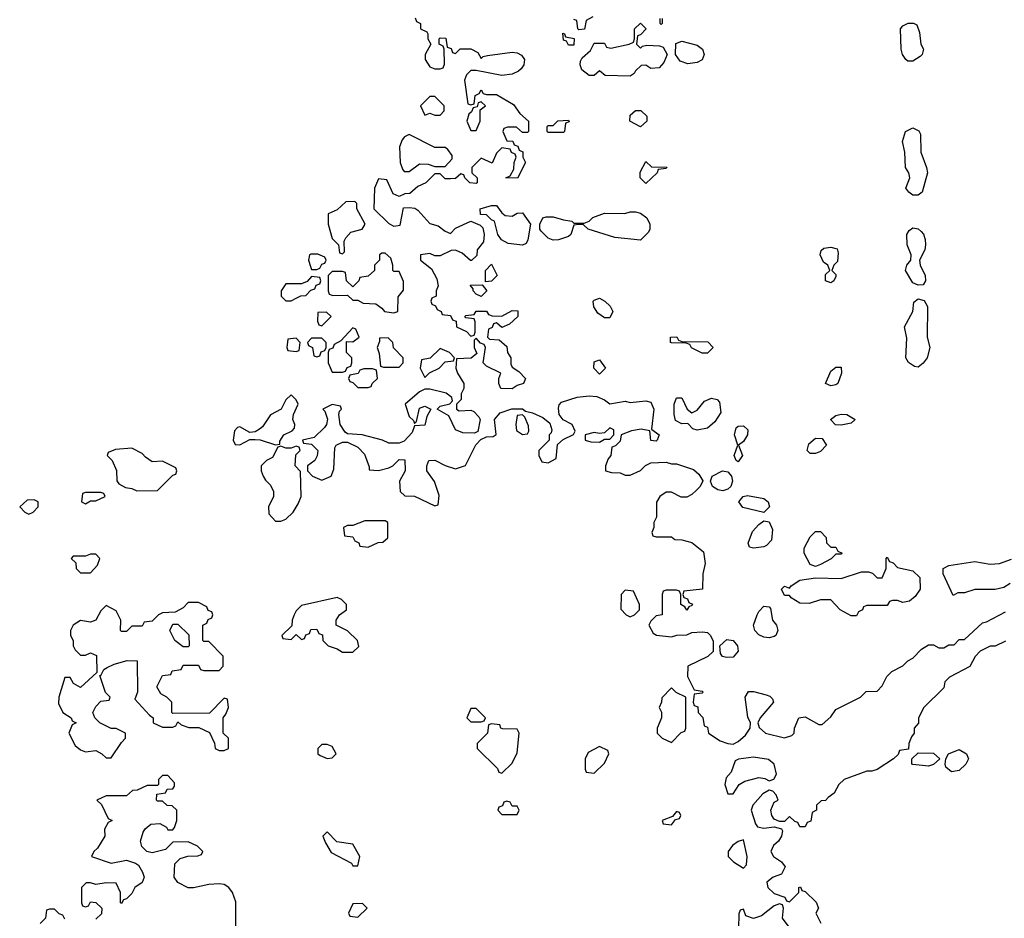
# Model space of a CAD drawing. Header units: inches. Extents: x 2769379 to 2883802, y 684208 to 828654.
# Tile 282 of 298: x 2841294 to 2845125, y 812770 to 816265. Entities that reach past the tile are written whole.
import ezdxf

# ---------------------------------------------------------------- set-up
doc = ezdxf.new("R2010")
doc.units = ezdxf.units.IN
doc.header["$MEASUREMENT"] = 0
doc.layers.add('C8841', color=7, linetype='Continuous')

msp = doc.modelspace()

# ---------------------------------------------------------------- linework, layer by layer
at = {"layer": 'C8841', "color": 2, "elevation": 2}
for points in [[(2842832.7, 816272.7), (2842838, 816258), (2842854, 816250), (2842854, 816230), (2842878, 816218), (2842882, 816210), (2842882, 816190), (2842894, 816170), (2842872, 816130), (2842872, 816110), (2842890, 816082), (2842910, 816074), (2842930, 816074), (2842942, 816078), (2842947.3, 816092.7), (2842946, 816150), (2842942, 816162), (2842926, 816170), (2842926, 816190), (2842930, 816194), (2842952.7, 816192.7), (2842958, 816158), (2842972.7, 816152.7), (2842978, 816138), (2842990, 816134), (2843008, 816152), (2843050, 816152), (2843076.9, 816136.9), (2843090, 816114), (2843098, 816122), (2843114, 816126), (2843210, 816138.8), (2843230, 816136), (2843247.1, 816127.1), (2843258, 816110), (2843256, 816090), (2843245.5, 816074.5), (2843235.5, 816064.5), (2843210, 816052.7), (2843170, 816048), (2843070, 816068), (2843050, 816068), (2843032, 816050), (2843024.7, 816030), (2843038, 815938), (2843050, 815934), (2843062, 815938), (2843066, 815970), (2843082, 815978), (2843090, 815992), (2843098, 815978), (2843110, 815974), (2843150, 815974), (2843215.3, 815935.3), (2843239.6, 815899.6), (2843274, 815870), (2843274, 815830), (2843270, 815826), (2843250, 815826), (2843227.3, 815847.3), (2843192.7, 815847.3), (2843178, 815842), (2843174, 815830), (2843190, 815794), (2843212.7, 815792.7), (2843218, 815778), (2843232.7, 815772.7), (2843238, 815758), (2843251.6, 815751.6), (2843252, 815730), (2843262, 815710), (2843231.3, 815648.7), (2843186, 815650), (2843202, 815658), (2843216.4, 815683.6), (2843218, 815710), (2843226, 815730), (2843222, 815742), (2843208, 815748), (2843202, 815762), (2843170, 815766), (2843150, 815746), (2843132.7, 815707.3), (2843090, 815726), (2843054, 815690), (2843054, 815670), (2843074, 815650), (2843074, 815630), (2843070, 815628), (2843046, 815630), (2843026, 815650), (2843022, 815662), (2843010, 815666), (2842990, 815648), (2842970, 815646), (2842950, 815646), (2842930, 815666), (2842910, 815666), (2842874, 815630), (2842843.6, 815616.4), (2842811.6, 815588.4), (2842792.7, 815587.3), (2842770, 815578), (2842747.3, 815587.3), (2842722, 815642), (2842690, 815646), (2842674, 815610), (2842672, 815530), (2842730, 815472), (2842750, 815462), (2842774.6, 815465.4), (2842787.3, 815532.7), (2842810, 815534), (2842831.6, 815531.6), (2842843.6, 815523.6), (2842890, 815472), (2842922.8, 815462.8), (2842950, 815442), (2842970, 815434), (2842990, 815454), (2843050, 815482), (2843086, 815466), (2843096, 815456), (2843101, 815430), (2843098.8, 815401.2), (2843074, 815370), (2843072.7, 815347.3), (2843051.6, 815328.4), (2843048.4, 815328.4), (2843016.4, 815356.4), (2842990, 815368), (2842972.7, 815367.3), (2842930, 815346), (2842910, 815346), (2842890, 815355.3), (2842854, 815350), (2842854, 815330), (2842896, 815296), (2842916.9, 815256.9), (2842922, 815230), (2842914, 815210), (2842914, 815190), (2842898, 815182), (2842894, 815170), (2842898, 815158), (2842912, 815152), (2842918, 815138), (2842934, 815130), (2842938, 815118), (2842970, 815114), (2842978, 815098), (2842992.7, 815092.7), (2842994, 815070), (2843032.7, 815052.7), (2843050, 815034), (2843062, 815038), (2843066, 815050), (2843066, 815090), (2843062, 815102), (2843030, 815106), (2843026, 815110), (2843030, 815114), (2843062, 815118), (2843070, 815132), (2843110, 815132), (2843118, 815118), (2843132.7, 815112.7), (2843170, 815112), (2843210, 815134), (2843232.7, 815132.7), (2843232, 815110), (2843199.6, 815080.4), (2843170, 815068), (2843150, 815086), (2843138, 815082), (2843132, 815068), (2843118, 815062), (2843114, 815030), (2843122, 815022), (2843159.6, 815019.6), (2843190, 814994), (2843192, 814970), (2843204.7, 814950), (2843204.7, 814924.7), (2843210, 814914), (2843236.9, 814896.9), (2843262, 814870), (2843254, 814850), (2843230, 814842), (2843210, 814828.7), (2843166, 814830), (2843158, 814850), (2843158, 814870), (2843166, 814890), (2843110, 814918), (2843098, 814930), (2843106, 814990), (2843102, 815002), (2843087.3, 815007.3), (2843070, 815026), (2843062, 815018), (2843062, 814990), (2843072.7, 814967.3), (2843051.3, 814948.7), (2842994, 814946), (2842991.3, 814910), (2842998, 814890), (2843022, 814850), (2843022, 814830), (2843012, 814810), (2843011.6, 814788.4), (2842994, 814770), (2842994, 814750), (2843003.6, 814743.6), (2843050, 814746), (2843061, 814741), (2843081, 814721), (2843086, 814710), (2843076.9, 814663.1), (2843063.6, 814656.4), (2843018.6, 814658.6), (2842989.4, 814669.4), (2842964, 814724), (2842918, 814750), (2842930, 814762), (2842968.4, 814771.6), (2842978, 814782), (2842975.3, 814795.3), (2842952.9, 814812.9), (2842890, 814828), (2842870, 814828), (2842850, 814818), (2842794, 814770), (2842810, 814722), (2842826, 814706), (2842830, 814694), (2842838, 814702), (2842850, 814754), (2842870, 814762), (2842894, 814750), (2842878.8, 814721.2), (2842870, 814688), (2842830, 814686), (2842821, 814659), (2842790, 814626), (2842770, 814618), (2842730, 814618), (2842706, 814630), (2842626, 814650), (2842570, 814654), (2842560.2, 814660.2), (2842541.2, 814690), (2842535.3, 814730), (2842538, 814742), (2842546, 814750), (2842542, 814762), (2842510, 814768), (2842474, 814750), (2842482, 814742), (2842491.3, 814711.3), (2842487.3, 814690), (2842480.5, 814679.5), (2842439.8, 814640.2), (2842394, 814630), (2842398, 814618), (2842430, 814614), (2842454, 814590), (2842451.6, 814568.4), (2842442, 814550), (2842414, 814530), (2842414, 814510), (2842434, 814490), (2842470, 814474), (2842506, 814490), (2842516.4, 814516.4), (2842520.4, 814599.6), (2842526, 814610), (2842550, 814622), (2842570, 814622), (2842610, 814602), (2842635.3, 814575.3), (2842654, 814526), (2842654, 814514), (2842690, 814512), (2842730, 814522), (2842746, 814530), (2842770, 814554), (2842792.7, 814552.7), (2842794, 814510), (2842772, 814470), (2842774, 814430), (2842792.7, 814412.7), (2842830, 814412), (2842910, 814374), (2842922, 814378), (2842926, 814414), (2842908.7, 814468.7), (2842878, 814510), (2842878, 814530), (2842886, 814550), (2842910, 814551.3), (2842950, 814531.3), (2842990, 814518), (2843028.4, 814531.6), (2843069.1, 814610.9), (2843088, 814632), (2843110, 814642), (2843136.4, 814643.6), (2843148, 814652), (2843142, 814710), (2843164, 814736), (2843208.9, 814751.1), (2843250, 814751), (2843262, 814742), (2843290, 814736), (2843330, 814717.3), (2843356.3, 814696.3), (2843364.7, 814670), (2843362, 814658), (2843354, 814650), (2843354, 814630), (2843314, 814590), (2843314, 814570), (2843325.4, 814545.4), (2843350, 814542), (2843382, 814558), (2843387.3, 814612.7), (2843408.4, 814631.6), (2843448.7, 814651.3), (2843455.3, 814664.7), (2843444, 814690), (2843409.3, 814709.3), (2843392.7, 814730), (2843390, 814754), (2843392.9, 814767.1), (2843402.7, 814777.3), (2843463.1, 814796.9), (2843510, 814802), (2843539.6, 814799.6), (2843570, 814786), (2843590, 814771.3), (2843650, 814781), (2843670, 814776), (2843730, 814782.8), (2843750, 814778), (2843762, 814750), (2843752.7, 814672.7), (2843782, 814650), (2843774, 814630), (2843770, 814626), (2843750, 814628), (2843746, 814666), (2843712, 814672), (2843674.4, 814665.6), (2843634, 814650), (2843630, 814626), (2843612.7, 814607.3), (2843598, 814602), (2843594, 814570), (2843583.6, 814556.4), (2843574, 814530), (2843574, 814510), (2843596.4, 814503.6), (2843630, 814502), (2843650, 814494), (2843670, 814494), (2843710, 814512), (2843729.1, 814530.9), (2843750, 814542), (2843810, 814544.7), (2843830, 814538), (2843850, 814538), (2843915.3, 814515.3), (2843936.9, 814496.9), (2843951.6, 814471.6), (2843942, 814450), (2843926.4, 814433.6), (2843910, 814418), (2843890, 814408), (2843868.4, 814408.4), (2843830, 814428), (2843810, 814428), (2843784.7, 814410), (2843771.6, 814388.4), (2843772, 814330), (2843762, 814310), (2843762, 814290), (2843754, 814270), (2843758, 814258), (2843770, 814254), (2843830, 814254), (2843843.6, 814243.6), (2843870, 814242), (2843910, 814231.3), (2843954.8, 814194.8), (2843961, 814150), (2843952, 814110), (2843951.3, 814050), (2843878, 814042), (2843874, 814030), (2843878, 814018), (2843892.7, 814012.7), (2843898, 813998), (2843912, 813992), (2843910, 813986), (2843898, 813982), (2843890, 813968), (2843882, 813982), (2843866, 813990), (2843866, 814030), (2843862, 814042), (2843850, 814046), (2843810, 814046), (2843798, 814042), (2843794, 814030), (2843794, 813950), (2843770, 813946), (2843750, 813926), (2843742, 813910), (2843759.6, 813879.6), (2843771.6, 813871.6), (2843830, 813864.7), (2843851.6, 813871.6), (2843890, 813872), (2843910, 813882), (2843950, 813884.7), (2843970, 813882), (2843982, 813870), (2843992.7, 813847.3), (2843992.7, 813807.3), (2843971.6, 813788.4), (2843894, 813750), (2843892, 813710), (2843918, 813658), (2843950, 813654), (2843954, 813650), (2843950, 813646), (2843918, 813642), (2843914, 813610), (2843918, 813598), (2843932.7, 813592.7), (2843934, 813570), (2843951.6, 813551.6), (2843958, 813518), (2843970, 813514), (2843974, 813490), (2844019.8, 813459.8), (2844050, 813450.4), (2844070, 813446.8), (2844090, 813457), (2844118.1, 813481.9), (2844137, 813510), (2844138, 813530), (2844127.9, 813552.1), (2844117, 813630), (2844130, 813652.4), (2844150, 813652.2), (2844199, 813639), (2844213.4, 813633.4), (2844223.5, 813623.5), (2844227.3, 813610), (2844175.3, 813550), (2844166.8, 813530), (2844172, 813512), (2844196, 813490), (2844270, 813471.3), (2844299, 813481), (2844308, 813490), (2844308.7, 813510), (2844326, 813550), (2844350, 813554), (2844403.6, 813523.6), (2844416.4, 813523.6), (2844450, 813554), (2844470, 813582), (2844566, 813630), (2844588.4, 813651.6), (2844630, 813654), (2844650, 813674), (2844668, 813710), (2844688, 813730), (2844730, 813752), (2844750, 813772), (2844770, 813782), (2844803.1, 813816.9), (2844830, 813834), (2844850, 813834), (2844870, 813822), (2844890, 813822), (2844910, 813834), (2844930, 813834), (2844950, 813854), (2844970, 813854), (2845040.4, 813919.6), (2845056.4, 813923.6), (2845130, 813962)], [(2843523.6, 816276.4), (2843498, 816262), (2843492, 816228), (2843470, 816226), (2843466, 816230), (2843462, 816262), (2843450, 816266)], [(2843794, 816270), (2843794, 816250), (2843790, 816246), (2843786, 816250), (2843786, 816270)], [(2845147.9, 814072.1), (2845124, 814056), (2845090, 814049), (2845011.1, 814048.9), (2844970, 814035.3), (2844944.7, 814035.3), (2844926, 814026), (2844888, 814110), (2844888, 814130), (2844910, 814142), (2845010, 814158), (2845070, 814147.3), (2845106, 814150), (2845153.6, 814166.4)], [(2845130, 813848), (2845090, 813828), (2845070, 813828), (2845031.6, 813808.4), (2845011.6, 813788.4), (2844991.3, 813748.7), (2844911.6, 813708.4), (2844894, 813690), (2844890, 813666), (2844812, 813590), (2844792, 813550), (2844791.6, 813528.4), (2844774, 813510), (2844774, 813490), (2844763.6, 813476.4), (2844754, 813450), (2844752.7, 813427.3), (2844718, 813422), (2844712.7, 813407.3), (2844694, 813390), (2844630.7, 813349.3), (2844610, 813342), (2844590, 813342), (2844502, 813310), (2844482, 813290), (2844463.6, 813256.4), (2844439.6, 813240.4), (2844430, 813228), (2844412.7, 813227.3), (2844394, 813210), (2844394, 813190), (2844378, 813182), (2844372.7, 813147.3), (2844358, 813142), (2844350, 813126), (2844330, 813126), (2844322, 813142), (2844310, 813146), (2844290, 813166), (2844270, 813146), (2844250, 813146), (2844230, 813155.3), (2844221.2, 813170), (2844217.2, 813190), (2844230, 813222), (2844246, 813230), (2844238, 813250), (2844224, 813264), (2844210, 813269), (2844185.5, 813254.5), (2844146.8, 813210), (2844140.7, 813190), (2844157.3, 813137.3), (2844165.5, 813125.5), (2844190, 813120.5), (2844230, 813126), (2844258, 813118), (2844262, 813110), (2844258, 813090), (2844246.8, 813070), (2844227.2, 813052.8), (2844216.3, 813030), (2844226.8, 813010), (2844258, 812990), (2844272, 812970), (2844258, 812942), (2844226, 812930), (2844200.7, 812910), (2844204.9, 812890), (2844230, 812866), (2844271.6, 812851.6), (2844278, 812838), (2844290, 812834), (2844326, 812870), (2844326, 812890), (2844332.7, 812892.7), (2844338, 812878), (2844350, 812874), (2844392.7, 812832.7), (2844402, 812810), (2844392, 812790), (2844411.6, 812751.6)], [(2842135.3, 812735.3), (2842134.6, 812834.6), (2842122, 812870), (2842108, 812890), (2842090, 812902), (2842070, 812904), (2842030, 812902), (2841970, 812888), (2841950, 812888), (2841908.9, 812908.9), (2841895.3, 812930), (2841898, 812982), (2841918, 813002), (2841948, 813012), (2841987.3, 813012.7), (2842002, 813018), (2842006, 813030), (2841986, 813050), (2841950, 813068), (2841890, 813066), (2841862, 813038), (2841810, 813025.2), (2841789.2, 813029.2), (2841769, 813049), (2841764, 813070), (2841774.5, 813105.5), (2841782, 813118), (2841803.7, 813136.3), (2841838.8, 813138.8), (2841864.7, 813124.7), (2841870, 813114), (2841890, 813114), (2841896.4, 813123.6), (2841906, 813150), (2841906, 813190), (2841887.3, 813207.3), (2841868.4, 813208.4), (2841850, 813226), (2841830, 813226), (2841826, 813230), (2841827.3, 813252.7), (2841862, 813258), (2841867.3, 813272.7), (2841890, 813274), (2841896.4, 813283.6), (2841896.4, 813296.4), (2841870, 813326), (2841850, 813326), (2841834, 813310), (2841834, 813290), (2841830, 813286), (2841790, 813286), (2841751.6, 813268.4), (2841732.7, 813267.3), (2841710, 813246), (2841630, 813246), (2841594, 813230), (2841612.7, 813212.7), (2841638, 813158), (2841654, 813150), (2841638, 813142), (2841623.6, 813116.4), (2841624.7, 813090), (2841596.8, 813043.2), (2841582, 813030), (2841574, 813010), (2841650, 812984.7), (2841710, 812996), (2841744.5, 812984.5), (2841756.3, 812976.3), (2841771.3, 812950), (2841778, 812930), (2841771.1, 812908.9), (2841742, 812890), (2841730, 812866), (2841710, 812846), (2841698, 812842), (2841690, 812828), (2841686, 812830), (2841686, 812870), (2841670, 812906), (2841630, 812908), (2841590, 812902), (2841570, 812908), (2841552.7, 812907.3), (2841534, 812890), (2841534, 812830), (2841538, 812818), (2841550, 812814), (2841562, 812818), (2841570, 812834), (2841590, 812832), (2841614, 812810), (2841612.7, 812787.3), (2841590, 812766)], [(2844308, 812710), (2844262, 812770), (2844266, 812810), (2844262, 812822), (2844250, 812826), (2844230, 812819), (2844179.9, 812780.1), (2844150, 812769), (2844120.2, 812780.2), (2844110, 812806), (2844098, 812802), (2844092.7, 812787.3), (2844091, 812730)], [(2841470, 812766), (2841462, 812782), (2841447.3, 812787.3), (2841430, 812806), (2841410, 812806), (2841398, 812802), (2841394, 812770), (2841374, 812750)]]:
    msp.add_lwpolyline(points, dxfattribs=at)
for points in [[(2843710, 816154), (2843718, 816162), (2843734, 816166), (2843783.5, 816163.5), (2843798, 816158), (2843814, 816130), (2843801, 816099), (2843782, 816078), (2843750, 816075.3), (2843730, 816088), (2843712.7, 816087.3), (2843690, 816066), (2843684.7, 816055.3), (2843670, 816046), (2843571.6, 816048.4), (2843550, 816066), (2843530, 816048), (2843510, 816048), (2843482, 816070), (2843475.3, 816090), (2843476.4, 816103.6), (2843483.1, 816116.9), (2843515.3, 816144.7), (2843530, 816174), (2843570, 816174), (2843578, 816158), (2843594, 816154), (2843666, 816170), (2843682, 816178), (2843686, 816190), (2843686, 816230), (2843710, 816252), (2843732, 816230), (2843710, 816206), (2843698, 816202), (2843694, 816170)], [(2844750, 816104), (2844742, 816110), (2844728.7, 816130), (2844724, 816150), (2844721.2, 816230), (2844730, 816241), (2844751.6, 816251.6), (2844772, 816252), (2844785.4, 816245.4), (2844795.3, 816215.3), (2844801, 816170), (2844811, 816150), (2844806, 816130), (2844798.5, 816121.5), (2844770, 816104)], [(2843430, 816166), (2843422, 816182), (2843410, 816186), (2843408, 816212), (2843414, 816210), (2843418, 816198), (2843452, 816192), (2843450, 816166)], [(2843894, 816094), (2843864, 816104), (2843846, 816130), (2843847.3, 816172.7), (2843870, 816182), (2843930, 816166), (2843951.3, 816150), (2843958, 816130), (2843950, 816109), (2843930, 816099)], [(2842910, 815966), (2842890, 815966), (2842854, 815930), (2842870, 815894), (2842890, 815902), (2842910, 815894), (2842930, 815894), (2842946, 815910), (2842946, 815930)], [(2843090, 815946), (2843078, 815942), (2843074, 815926), (2843058, 815922), (2843052.7, 815907.3), (2843042, 815898), (2843034, 815870), (2843050, 815834), (2843070, 815834), (2843086, 815870), (2843086, 815914), (2843106, 815930)], [(2843710, 815848), (2843668, 815870), (2843670, 815894), (2843690, 815912), (2843711.6, 815911.6), (2843734, 815890), (2843734, 815870)], [(2843350, 815826), (2843346, 815830), (2843346, 815850), (2843350, 815854), (2843370, 815854), (2843388.4, 815871.6), (2843430, 815874), (2843432.7, 815867.3), (2843418, 815862), (2843414, 815830), (2843410, 815826)], [(2842810, 815818), (2842791.1, 815808.9), (2842782, 815798), (2842772, 815770), (2842774, 815710), (2842783.6, 815683.6), (2842790, 815674), (2842810, 815674), (2842850, 815704.7), (2842883.6, 815703.6), (2842910, 815694), (2842950, 815694), (2842976.4, 815723.6), (2842976.4, 815736.4), (2842960.4, 815760.4), (2842950, 815768), (2842910, 815768)], [(2844770, 815582), (2844753.6, 815593.6), (2844742, 815610), (2844757.2, 815650), (2844753.2, 815670), (2844740.9, 815690), (2844738, 815750), (2844729.3, 815790.7), (2844741.2, 815830), (2844770, 815844), (2844792.7, 815832.7), (2844799.3, 815819.3), (2844800.5, 815750), (2844822.8, 815690), (2844826, 815670), (2844806, 815594), (2844790, 815582)], [(2843730, 815628), (2843708, 815650), (2843708.4, 815671.6), (2843730, 815714), (2843752.7, 815692.7), (2843812, 815692), (2843810, 815686), (2843778, 815682), (2843774, 815670)], [(2842598, 815558), (2842563.6, 815556.4), (2842530, 815526), (2842494, 815510), (2842494, 815470), (2842510, 815414), (2842534, 815390), (2842538, 815358), (2842550, 815354), (2842558, 815362), (2842556.4, 815403.6), (2842563.1, 815416.9), (2842582, 815438), (2842626, 815450), (2842638, 815470), (2842606, 815530), (2842606, 815550)], [(2843210, 815501), (2843230, 815512), (2843250, 815514), (2843282, 815470), (2843271.3, 815408.7), (2843265.4, 815394.6), (2843250, 815388), (2843195.1, 815395.1), (2843169.1, 815409.1), (2843154, 815430), (2843142, 815482), (2843130, 815486), (2843110, 815506), (2843087.3, 815507.3), (2843086, 815530), (2843130, 815542), (2843150, 815542), (2843170, 815514), (2843183.6, 815503.6)], [(2843710, 815408), (2843610, 815418), (2843506, 815450), (2843487.3, 815467.3), (2843470, 815468), (2843450, 815466), (2843438, 815430), (2843430, 815422), (2843390, 815408.7), (2843370, 815408), (2843350, 815415.3), (2843323.1, 815443.1), (2843318, 815450), (2843318, 815470), (2843330, 815494), (2843342, 815498), (2843370, 815498), (2843410, 815486), (2843442, 815482), (2843450, 815474), (2843490, 815474), (2843510, 815482), (2843524, 815496), (2843570, 815512), (2843648.4, 815511.6), (2843670, 815518), (2843690, 815518), (2843710, 815512), (2843734.4, 815494.4), (2843746, 815470), (2843746, 815450), (2843741, 815439)], [(2844790, 815232.3), (2844770, 815241.2), (2844740.9, 815290), (2844746, 815310), (2844761.2, 815330), (2844762.7, 815350), (2844747, 815390), (2844746, 815430), (2844755.1, 815444.9), (2844770, 815456), (2844790, 815451.3), (2844801.6, 815441.6), (2844810.4, 815430.4), (2844817.1, 815410), (2844819.3, 815390), (2844815.5, 815370), (2844794.8, 815330), (2844797.3, 815310), (2844818, 815270), (2844819.1, 815250), (2844810, 815234)], [(2842453.6, 815353.6), (2842426.8, 815353.2), (2842422, 815350), (2842418, 815330), (2842425.4, 815305.4), (2842430, 815294), (2842450, 815294), (2842462, 815298), (2842470, 815314), (2842482, 815318), (2842486, 815330), (2842482, 815342)], [(2842716.4, 815356.4), (2842703.6, 815356.4), (2842694, 815350), (2842694, 815330), (2842674, 815310), (2842674, 815290), (2842650, 815268), (2842618, 815262), (2842614, 815250), (2842590, 815226), (2842566, 815250), (2842562, 815282), (2842550, 815286), (2842510, 815286), (2842494, 815270), (2842494, 815210), (2842498, 815198), (2842512.7, 815192.7), (2842570, 815194), (2842590, 815174), (2842610, 815174), (2842630, 815162), (2842679.6, 815159.6), (2842703.6, 815143.6), (2842714, 815130), (2842750, 815124.7), (2842766, 815130), (2842767.3, 815187.3), (2842787.3, 815212.7), (2842787.3, 815247.3), (2842770, 815286), (2842750, 815286), (2842746, 815290), (2842746, 815310), (2842738, 815338)], [(2844450, 815242), (2844429, 815250), (2844430, 815274), (2844446, 815290), (2844438, 815310), (2844421.5, 815321.5), (2844408.7, 815350), (2844413.2, 815366.8), (2844423.7, 815376.3), (2844450, 815380.7), (2844474.4, 815374.4), (2844478.8, 815358.8), (2844475.9, 815324.1), (2844462, 815310), (2844454, 815290), (2844470, 815274), (2844470, 815266), (2844462, 815250)], [(2843106, 815246), (2843106, 815290), (2843130, 815314), (2843152, 815270), (2843130, 815248)], [(2842430, 815266), (2842412.7, 815247.3), (2842390, 815238), (2842330, 815238), (2842312, 815210), (2842312, 815190), (2842330, 815172), (2842350, 815172), (2842370, 815182), (2842388.4, 815191.6), (2842407.3, 815192.7), (2842427.3, 815212.7), (2842442, 815218), (2842447.3, 815232.7), (2842462, 815238), (2842466, 815250), (2842462, 815262)], [(2843090, 815188), (2843070, 815198), (2843058, 815210), (2843058, 815218), (2843047.3, 815232.7), (2843094, 815234), (2843112, 815210)], [(2843570, 815106), (2843543.1, 815123.1), (2843528.4, 815148.4), (2843526, 815170), (2843530, 815174), (2843550, 815182), (2843570.9, 815170.9), (2843591.1, 815151.1), (2843602, 815130), (2843590, 815106)], [(2844790, 814913.2), (2844776.5, 814916.5), (2844752.3, 814932.3), (2844742, 814950), (2844746, 815026), (2844737.2, 815070), (2844769.2, 815130), (2844773.6, 815166.4), (2844790, 815178.8), (2844813.4, 815173.4), (2844826.8, 815150), (2844824.9, 815030), (2844836, 814990), (2844824.9, 814950), (2844810, 814928.7)], [(2842487.3, 815127.3), (2842454, 815126), (2842452.7, 815092.7), (2842458, 815078), (2842470, 815074), (2842506, 815110)], [(2842590, 815066), (2842543.6, 815016.4), (2842518, 815002), (2842512.7, 814987.3), (2842498, 814982), (2842494, 814970), (2842494, 814930), (2842510, 814894), (2842550, 814894), (2842562, 814898), (2842568, 814912), (2842582, 814918), (2842586, 814930), (2842586, 814950), (2842566, 814970), (2842566, 815014), (2842590, 815012), (2842615.3, 815030), (2842602, 815062)], [(2842370, 815026), (2842338, 815022), (2842334, 814990), (2842338, 814978), (2842370, 814974), (2842382, 814978), (2842386, 815010)], [(2842470, 815026), (2842430, 815026), (2842414, 815010), (2842418, 814998), (2842434, 814990), (2842438, 814958), (2842450, 814954), (2842462, 814958), (2842467.3, 814972.7), (2842482, 814978), (2842486, 814990), (2842486, 815010)], [(2842727.3, 815027.3), (2842694, 815026), (2842694, 815014), (2842684.7, 814990), (2842692.7, 814967.3), (2842698, 814918), (2842710, 814914), (2842770, 814914), (2842786, 814930), (2842786, 814950), (2842748.4, 814988.4), (2842746, 815010)], [(2843950, 814968), (2843908.4, 814988.4), (2843902, 815002), (2843887.3, 815007.3), (2843830, 815008), (2843826, 815010), (2843826, 815030), (2843851.6, 815031.6), (2843858, 815018), (2843870, 815014), (2843971.6, 815011.6), (2843992, 814990), (2843970, 814968)], [(2842930, 814986), (2842891.6, 814948.4), (2842858, 814942), (2842852, 814910), (2842870, 814874), (2842888.4, 814891.6), (2842926, 814910), (2842950, 814934), (2842982, 814938), (2842986, 814950), (2842966, 814970)], [(2843550, 814886), (2843528, 814910), (2843530, 814934), (2843550, 814942), (2843574, 814910)], [(2842667.3, 814907.3), (2842632.7, 814907.3), (2842618, 814902), (2842611.6, 814888.4), (2842578, 814882), (2842574, 814870), (2842578, 814858), (2842590, 814854), (2842610, 814834), (2842650, 814834), (2842662, 814838), (2842666, 814850), (2842686, 814870), (2842682, 814902)], [(2844450, 814841.2), (2844429, 814850), (2844450, 814898), (2844470, 814914), (2844490, 814914), (2844491.3, 814890), (2844478, 814850), (2844470, 814845.2)], [(2842350, 814806), (2842330, 814786), (2842312, 814750), (2842270, 814728), (2842239.1, 814680.9), (2842227.7, 814672.3), (2842210, 814662), (2842190, 814659), (2842150, 814682), (2842141, 814679), (2842130, 814666), (2842124.7, 814630), (2842132.7, 814612.7), (2842150, 814612), (2842190, 814632), (2842210, 814632), (2842230, 814631.3), (2842290, 814612), (2842306, 814614), (2842306, 814626), (2842322, 814650), (2842354.6, 814665.4), (2842363.1, 814676.9), (2842365.2, 814690), (2842357.2, 814710), (2842359, 814730), (2842378, 814770), (2842370, 814786)], [(2843910, 814736), (2843930, 814746.8), (2843959.3, 814780.7), (2843986.6, 814793.4), (2844007.5, 814787.5), (2844017.5, 814777.5), (2844022.8, 814737.2), (2843999.3, 814700.7), (2843970, 814676), (2843930, 814668.7), (2843913.6, 814673.6), (2843894, 814694), (2843870, 814693.2), (2843846.3, 814706.3), (2843840.9, 814730), (2843841.2, 814770), (2843850, 814794), (2843870, 814794), (2843891.3, 814750)], [(2843250, 814728), (2843230, 814726), (2843224.9, 814690), (2843227.1, 814667.1), (2843250, 814651.3), (2843270, 814654), (2843275.3, 814664.7), (2843274, 814686), (2843259, 814719)], [(2844490, 814688), (2844468.7, 814688.7), (2844449.2, 814710), (2844470, 814726), (2844490, 814730.6), (2844512, 814730), (2844544.7, 814710), (2844530, 814695.3)], [(2843590, 814678), (2843570, 814658), (2843550, 814655.3), (2843530, 814659), (2843494, 814650), (2843494, 814630), (2843516.4, 814623.6), (2843550, 814622), (2843570, 814634), (2843590, 814634), (2843606, 814650), (2843606, 814670)], [(2844090, 814545.2), (2844082, 814550), (2844074, 814570), (2844089, 814610), (2844075.1, 814650), (2844082.4, 814677.6), (2844090, 814684), (2844110, 814685.5), (2844127.7, 814670), (2844125.5, 814650), (2844110, 814624), (2844091.3, 814610), (2844106, 814570)], [(2844370, 814578), (2844358, 814590), (2844364.7, 814615.3), (2844390, 814638), (2844416, 814636), (2844434, 814610), (2844410, 814586), (2844390, 814578)], [(2841730, 814598), (2841666.4, 814593.6), (2841638, 814582), (2841634, 814570), (2841654, 814550), (2841671.3, 814511.3), (2841671.6, 814471.6), (2841679.6, 814459.6), (2841705.4, 814445.4), (2841730, 814442), (2841750, 814432), (2841830, 814434), (2841890, 814494), (2841902, 814498), (2841906, 814510), (2841902, 814522), (2841850, 814548), (2841810, 814546), (2841783.1, 814563.1), (2841770, 814578)], [(2842370, 814606), (2842350, 814598), (2842330, 814598), (2842310, 814606), (2842298, 814602), (2842278, 814562), (2842254, 814550), (2842234, 814530), (2842234, 814510), (2842242, 814490), (2842250, 814474), (2842270, 814454), (2842282, 814430), (2842282, 814410), (2842262, 814370), (2842263.6, 814343.6), (2842290, 814314), (2842310, 814314), (2842330, 814322), (2842358, 814350), (2842378, 814382), (2842388.7, 814410), (2842387.3, 814507.3), (2842366, 814530), (2842368, 814572), (2842386, 814590), (2842382, 814602)], [(2844030, 814432.3), (2844010, 814436), (2843989.3, 814449.3), (2843982, 814470), (2843988, 814490), (2844029.3, 814510.7), (2844050, 814506.8), (2844064, 814490), (2844068, 814470), (2844060.7, 814450), (2844050, 814439.3)], [(2841350, 814398), (2841323.6, 814396.4), (2841294, 814370), (2841314, 814350), (2841330, 814342), (2841346, 814350), (2841366, 814370), (2841366, 814390)], [(2841610, 814426), (2841550, 814426), (2841538, 814422), (2841534, 814390), (2841550, 814382), (2841570, 814394), (2841590, 814394), (2841626, 814410), (2841622, 814422)], [(2844190, 814348.7), (2844107.6, 814367.6), (2844092.7, 814390), (2844109.6, 814410.4), (2844126.2, 814413.8), (2844190, 814402.8), (2844206, 814390), (2844212, 814370)], [(2842716.4, 814316.4), (2842636.4, 814316.4), (2842590, 814298), (2842570, 814298), (2842554, 814290), (2842558, 814258), (2842590, 814254), (2842598, 814238), (2842614, 814230), (2842618, 814218), (2842650, 814214), (2842670, 814222), (2842688.4, 814231.6), (2842707.3, 814232.7), (2842726, 814250), (2842726, 814310)], [(2844150, 814209.5), (2844134, 814214), (2844129, 814229), (2844146, 814274), (2844170, 814302), (2844190, 814316), (2844210, 814312), (2844222.8, 814282.8), (2844219.1, 814240.9), (2844200.5, 814219.5), (2844190, 814214.5)], [(2844450, 814214), (2844470, 814214), (2844478, 814198), (2844494, 814190), (2844490, 814186), (2844470, 814186), (2844451.6, 814168.4), (2844410, 814146), (2844390, 814138), (2844370, 814146), (2844346, 814190), (2844346, 814210), (2844370, 814254), (2844390, 814274), (2844410, 814274), (2844431.6, 814251.6), (2844434, 814230)], [(2841590, 814186), (2841570, 814186), (2841550, 814178), (2841502, 814178), (2841494, 814170), (2841512.7, 814152.7), (2841514, 814130), (2841530, 814114), (2841570, 814114), (2841596.4, 814143.6), (2841606, 814170)], [(2844730, 813998), (2844710, 814006), (2844690, 814006), (2844678, 814002), (2844670, 813986), (2844590, 813986), (2844578, 813982), (2844574, 813970), (2844558, 813962), (2844550, 813946), (2844530, 813946), (2844486, 813970), (2844450, 814008), (2844410, 814008), (2844365.4, 813994.6), (2844330, 813995.3), (2844296.4, 814016.4), (2844290, 814026), (2844270, 814026), (2844258, 814050), (2844270, 814062), (2844290, 814054), (2844296.4, 814063.6), (2844330, 814084.7), (2844390, 814094), (2844490, 814092), (2844570, 814118), (2844596.9, 814116.9), (2844612, 814112), (2844630, 814094), (2844650, 814094), (2844666, 814130), (2844666, 814170), (2844670, 814174), (2844678, 814158), (2844692.7, 814152.7), (2844710, 814134), (2844770, 814122), (2844796, 814096), (2844798, 814050), (2844778, 814022), (2844756, 814004)], [(2843650, 814046), (2843634, 814030), (2843632.7, 813972.7), (2843654, 813950), (2843670, 813942), (2843686, 813950), (2843706, 813970), (2843706, 813990), (2843682, 814042)], [(2842530, 814018), (2842390, 813986), (2842370, 813966), (2842362, 813950), (2842354, 813930), (2842352.7, 813907.3), (2842314, 813870), (2842318, 813858), (2842350, 813854), (2842370, 813874), (2842390, 813854), (2842402, 813858), (2842407.3, 813872.7), (2842422, 813878), (2842427.3, 813892.7), (2842450, 813894), (2842458, 813878), (2842472.7, 813872.7), (2842474, 813850), (2842494, 813830), (2842530, 813818), (2842550, 813804.7), (2842590, 813804.7), (2842613.2, 813826.8), (2842608, 813850), (2842570, 813888), (2842526, 813910), (2842526, 813930), (2842538, 813950), (2842566, 813970), (2842566, 813990), (2842546, 814010)], [(2841990, 813998), (2841950, 813998), (2841930, 813978), (2841899.6, 813960.4), (2841850, 813958), (2841834, 813950), (2841810, 813926), (2841778, 813922), (2841770, 813906), (2841730, 813906), (2841710, 813886), (2841690, 813886), (2841686, 813890), (2841688, 813930), (2841670, 813966), (2841630, 813986), (2841610, 813966), (2841590.9, 813929.1), (2841570, 813922), (2841530, 813928), (2841502, 813910), (2841492, 813890), (2841492, 813870), (2841502, 813850), (2841502, 813830), (2841510, 813814), (2841530, 813794), (2841550, 813794), (2841570, 813802), (2841592.7, 813792.7), (2841594, 813726), (2841530, 813668), (2841503.1, 813683.1), (2841490, 813706), (2841470, 813706), (2841446, 813630), (2841445.4, 813605.4), (2841462, 813570), (2841494, 813550), (2841498, 813538), (2841514, 813530), (2841498, 813522), (2841484.7, 813490), (2841510, 813442), (2841530, 813424.7), (2841550, 813418), (2841590, 813422), (2841614, 813410), (2841630, 813394), (2841650, 813394), (2841690, 813454), (2841706, 813470), (2841706, 813490), (2841670, 813508), (2841650, 813508), (2841606, 813530), (2841586, 813550), (2841578, 813570), (2841590, 813594), (2841610, 813614), (2841642, 813618), (2841646, 813630), (2841628, 813648), (2841606, 813714), (2841610, 813714), (2841622, 813738), (2841634, 813746), (2841661.2, 813758.8), (2841712.7, 813772.7), (2841751.6, 813771.6), (2841752, 813650), (2841742, 813622), (2841799.6, 813559.6), (2841814, 813550), (2841814, 813530), (2841850, 813514), (2841890, 813514), (2841902, 813518), (2841910, 813534), (2841922, 813522), (2841952.7, 813512.7), (2841991.6, 813511.6), (2842032.7, 813492.7), (2842051.6, 813451.6), (2842054, 813430), (2842070, 813422), (2842090, 813422), (2842106, 813430), (2842106, 813470), (2842086, 813490), (2842086, 813550), (2842096.4, 813563.6), (2842106, 813590), (2842102, 813622), (2842090, 813626), (2842032, 813568), (2841890, 813566), (2841886, 813570), (2841886, 813610), (2841866, 813630), (2841843.1, 813643.1), (2841828, 813670), (2841850, 813714), (2841882, 813718), (2841887.3, 813732.7), (2841922, 813738), (2841930, 813754), (2841990, 813754), (2841998, 813738), (2842010, 813734), (2842070, 813734), (2842086, 813750), (2842086, 813790), (2842030, 813846), (2842010, 813846), (2842006, 813850), (2842006, 813910), (2842022, 813918), (2842027.3, 813932.7), (2842042, 813938), (2842046, 813950), (2842042, 813962), (2842027.3, 813967.3), (2842022, 813982)], [(2844210, 813860.7), (2844190, 813863), (2844170, 813872), (2844154, 813890), (2844149.6, 813910), (2844164.2, 813950), (2844170, 813962.8), (2844190, 813984), (2844210, 813981), (2844215.5, 813975.5), (2844223, 813930), (2844238.8, 813910), (2844244, 813890), (2844236, 813870), (2844230, 813866.6)], [(2841930, 813826), (2841898, 813850), (2841878, 813890), (2841890, 813914), (2841910, 813914), (2841952.7, 813872.7), (2841954, 813830), (2841950, 813826)], [(2844044, 813784), (2844028.4, 813788.4), (2844020.4, 813800.4), (2844018, 813830), (2844046, 813854), (2844070, 813850.7), (2844087.3, 813830), (2844090, 813808.7), (2844070, 813785.2)], [(2843830, 813666), (2843792.7, 813627.3), (2843792, 813610), (2843782, 813590), (2843791.1, 813571.1), (2843792, 813550), (2843774, 813510), (2843774, 813490), (2843794, 813470), (2843830, 813454), (2843867.3, 813492.7), (2843882, 813498), (2843886, 813510), (2843886, 813630), (2843848.4, 813648.4)], [(2843070, 813586), (2843050, 813586), (2843034, 813550), (2843050, 813534), (2843090, 813534), (2843102, 813538), (2843106, 813550)], [(2843130, 813526), (2843118, 813522), (2843114, 813490), (2843074, 813450), (2843074, 813430), (2843152.7, 813352.7), (2843158, 813338), (2843170, 813334), (2843210, 813374), (2843230, 813414), (2843238, 813490), (2843230, 813506), (2843172.7, 813507.3), (2843166, 813510), (2843162, 813522)], [(2842490, 813446), (2842470, 813446), (2842454, 813430), (2842454, 813410), (2842463.6, 813403.6), (2842490, 813392), (2842510, 813394), (2842526, 813410), (2842510, 813438)], [(2843550, 813438), (2843505.4, 813414.6), (2843494, 813390), (2843494, 813350), (2843498, 813338), (2843530, 813334), (2843570, 813374), (2843586, 813410), (2843582, 813422)], [(2844150, 813396.3), (2844090.6, 813389.4), (2844078, 813382), (2844062, 813338), (2844043.6, 813316.4), (2844038, 813290), (2844050, 813254), (2844070, 813254), (2844094, 813290), (2844116.2, 813303.8), (2844170, 813317.1), (2844193.2, 813313.2), (2844210, 813304.7), (2844229, 813311), (2844239, 813330), (2844229.2, 813370), (2844207.3, 813387.3)], [(2844830, 813362), (2844770, 813368), (2844766, 813370), (2844766, 813390), (2844790, 813414), (2844850, 813412), (2844874, 813390), (2844850, 813368)], [(2844920.2, 813340.2), (2844898, 813358), (2844895.3, 813370), (2844898, 813390), (2844908, 813410), (2844950, 813426), (2844978, 813410), (2844986, 813390), (2844976, 813370), (2844950, 813345.2)], [(2843190, 813226), (2843178, 813222), (2843172.7, 813207.3), (2843158, 813202), (2843154, 813190), (2843170, 813174), (2843230, 813174), (2843238, 813190), (2843230, 813206), (2843210, 813206), (2843202, 813222)], [(2843850, 813186), (2843834, 813166), (2843794, 813150), (2843798, 813138), (2843830, 813134), (2843846, 813154), (2843862, 813158), (2843866, 813170), (2843862, 813182)], [(2842490, 813106), (2842474, 813090), (2842483.6, 813063.6), (2842506, 813026), (2842584.7, 812984.7), (2842590, 812974), (2842610, 812974), (2842618, 813010), (2842590, 813058), (2842528, 813068)], [(2844110, 813075.3), (2844090, 813069), (2844067.1, 813052.9), (2844051.3, 813030), (2844051.3, 813010), (2844071.3, 812990), (2844110, 812964.7), (2844122, 812978), (2844125.2, 813010)], [(2842627.3, 812827.3), (2842590, 812826), (2842574, 812790), (2842578, 812778), (2842610, 812774), (2842646, 812810)]]:
    msp.add_lwpolyline(points, close=True, dxfattribs=at)

doc.saveas('drawing.dxf')
